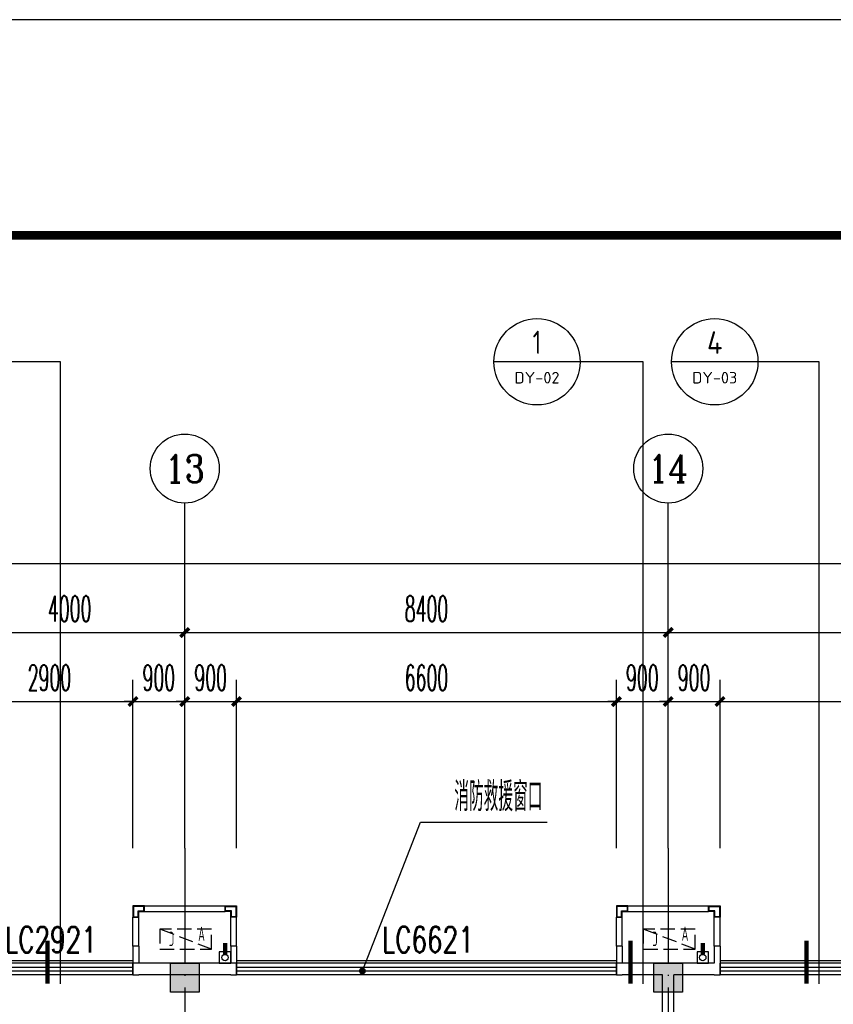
# Model space of a CAD drawing. Extents: x 1779708 to 7299578, y -1121471 to 88434.
# Tile 473 of 656: x 4757449 to 4771585, y -923556 to -906442. Entities that reach past the tile are written whole.
import ezdxf
from ezdxf.enums import TextEntityAlignment as Align

# ---------------------------------------------------------------- set-up
doc = ezdxf.new("R2010")
doc.units = 0
doc.header["$LTSCALE"] = 1000
doc.header["$MEASUREMENT"] = 0
doc.linetypes.add('DASH', pattern=[0.35, 0.25, -0.1])
doc.linetypes.add('DOTE', pattern=[2.42, 2, -0.2, 0.02, -0.2])
doc.layers.get('0').update_dxf_attribs({"linetype": 'CONTINUOUS'})
doc.layers.get('Defpoints').update_dxf_attribs({"linetype": 'CONTINUOUS'})
for name, color, linetype in [('11111111111111111111111111111', 50, 'DASH'), ('AXIS', 3, 'CONTINUOUS'), ('AXIS_TEXT', 7, 'CONTINUOUS'), ('DIM_IDEN', 3, 'CONTINUOUS'), ('DIM_LEAD', 3, 'CONTINUOUS'), ('DIM_污水', 3, 'CONTINUOUS'), ('DOTE', 1, 'DOTE'), ('P_PS_DIM', 1, 'CONTINUOUS'), ('PIPE-雨水', 4, 'CONTINUOUS'), ('PUB_DIM', 3, 'CONTINUOUS'), ('PUB_TEXT', 7, 'CONTINUOUS'), ('PUB_TITLE', 4, 'CONTINUOUS'), ('WALL', 255, 'CONTINUOUS'), ('WINDOW', 2, 'CONTINUOUS'), ('WINDOW_TEXT', 7, 'CONTINUOUS'), ('修改', 6, 'CONTINUOUS'), ('墙柱', 2, 'CONTINUOUS'), ('室外构件', 4, 'CONTINUOUS'), ('看线', 3, 'CONTINUOUS'), ('空调机位表示', 70, 'CONTINUOUS')]:
    doc.layers.add(name, color=color, linetype=linetype)
doc.styles.add('_TCH_AXIS', font='COMPLEX', dxfattribs={"bigfont": 'GBCBIG'})
doc.styles.add('_TCH_DIM', font='SIMPLEX.shx', dxfattribs={"width": 0.7, "bigfont": 'GBCBIG.shx'})
doc.styles.add('_TCH_DIM_T3', font='SIMPLEX.shx', dxfattribs={"width": 0.494118, "bigfont": 'GBCBIG.shx'})
doc.styles.add('_TCH_WINDOW', font='SIMPLEX', dxfattribs={"height": 3.5, "bigfont": 'GBCBIG'})
doc.styles.add('COMPLEX', font='COMPLEX')
doc.styles.get("Standard").update_dxf_attribs({"font": 'GBENOR', "bigfont": 'GBCBIG'})
doc.dimstyles.new('_TCH_ARCH&&150', dxfattribs={"dimtxt": 446.25, "dimasz": 150, "dimexe": 375, "dimexo": 450, "dimgap": 189.375, "dimtad": 1, "dimdec": 0, "dimzin": 0, "dimdsep": 46, "dimtxsty": '_TCH_DIM_T3', "dimblk": 'ARCHTICK', "dimcen": 0.09, "dimdle": 225, "dimclrt": 7, "dimazin": 2, "dimtfac": 1, "dimtdec": 0, "dimtix": 1, "dimtmove": 2, "dimatfit": 3, "dimfxl": 250, "dimtolj": 1, "dimtzin": 0, "dimarcsym": 0})

# ---------------------------------------------------------------- blocks, each defined once
blk = doc.blocks.new('A$C36B43F05')
at = {"layer": 'PUB_TITLE'}
blk.add_lwpolyline([(0, 0), (126150, 0), (126150, 178350), (0, 178350)], close=True, dxfattribs=at)
at = {"layer": 'PUB_TITLE', "const_width": 150}
blk.add_lwpolyline([(1500, 1500), (124650, 1500), (124650, 174600), (1500, 174600)], close=True, dxfattribs=at)
blk = doc.blocks.new('_AXISO')
blk.add_circle((0, 0), 0.5)
at = {"layer": 'AXIS_TEXT', "style": 'COMPLEX', "width": 1.041667}
blk.add_attdef('A', text='', height=0.56, dxfattribs=at).set_placement((-0.25, -0.28), (0.25, -0.28), align=Align.FIT)
blk = doc.blocks.new('_ArchTick')
at = {"color": 0, "linetype": 'ByBlock', "const_width": 0.4}
blk.add_lwpolyline([(-0.5, -0.5), (0.5, 0.5)], dxfattribs=at)
blk = doc.blocks.new('*D6806')
at = {"layer": 'AXIS', "color": 0, "lineweight": -2, "transparency": 16777216}
for p, q in [((9200, 149650), (9200, 154525)), ((84800, 149650), (84800, 154525)), ((8975, 154150), (85025, 154150))]:
    blk.add_line(p, q, dxfattribs=at)
at = {"layer": 'Defpoints', "color": 0, "transparency": 16777216}
for p in [(84800, 154150), (9200, 149200), (84800, 149200)]:
    blk.add_point(p, dxfattribs=at)
at = {"layer": 'AXIS', "color": 0, "lineweight": -2, "transparency": 16777216, "xscale": 150, "yscale": 150, "zscale": 150, "rotation": 180}
blk.add_blockref('_ArchTick', (9200, 154150), dxfattribs=at)
at = {"layer": 'AXIS', "color": 0, "lineweight": -2, "transparency": 16777216, "xscale": 150, "yscale": 150, "zscale": 150}
blk.add_blockref('_ArchTick', (84800, 154150), dxfattribs=at)
at = {"layer": 'AXIS', "color": 7, "transparency": 16777216, "insert": (47000, 154563), "char_height": 446.2, "attachment_point": 5, "style": '_TCH_DIM_T3'}
blk.add_mtext('\\A1;75600', dxfattribs=at)
blk = doc.blocks.new('*D6818')
at = {"layer": 'AXIS', "color": 0, "lineweight": -2, "transparency": 16777216}
for p, q in [((64000, 149650), (64000, 153325)), ((68000, 149650), (68000, 153325)), ((63775, 152950), (68225, 152950))]:
    blk.add_line(p, q, dxfattribs=at)
at = {"layer": 'Defpoints', "color": 0, "transparency": 16777216}
for p in [(68000, 152950), (64000, 149200), (68000, 149200)]:
    blk.add_point(p, dxfattribs=at)
at = {"layer": 'AXIS', "color": 0, "lineweight": -2, "transparency": 16777216, "xscale": 150, "yscale": 150, "zscale": 150, "rotation": 180}
blk.add_blockref('_ArchTick', (64000, 152950), dxfattribs=at)
at = {"layer": 'AXIS', "color": 0, "lineweight": -2, "transparency": 16777216, "xscale": 150, "yscale": 150, "zscale": 150}
blk.add_blockref('_ArchTick', (68000, 152950), dxfattribs=at)
at = {"layer": 'AXIS', "color": 7, "transparency": 16777216, "insert": (66000, 153363), "char_height": 446.2, "attachment_point": 5, "style": '_TCH_DIM_T3'}
blk.add_mtext('\\A1;4000', dxfattribs=at)
blk = doc.blocks.new('*D6819')
at = {"layer": 'AXIS', "color": 0, "lineweight": -2, "transparency": 16777216}
for p, q in [((68000, 149650), (68000, 153325)), ((76400, 149650), (76400, 153325)), ((67775, 152950), (76625, 152950))]:
    blk.add_line(p, q, dxfattribs=at)
at = {"layer": 'Defpoints', "color": 0, "transparency": 16777216}
for p in [(76400, 152950), (68000, 149200), (76400, 149200)]:
    blk.add_point(p, dxfattribs=at)
at = {"layer": 'AXIS', "color": 0, "lineweight": -2, "transparency": 16777216, "xscale": 150, "yscale": 150, "zscale": 150, "rotation": 180}
blk.add_blockref('_ArchTick', (68000, 152950), dxfattribs=at)
at = {"layer": 'AXIS', "color": 0, "lineweight": -2, "transparency": 16777216, "xscale": 150, "yscale": 150, "zscale": 150}
blk.add_blockref('_ArchTick', (76400, 152950), dxfattribs=at)
at = {"layer": 'AXIS', "color": 7, "transparency": 16777216, "insert": (72200, 153363), "char_height": 446.2, "attachment_point": 5, "style": '_TCH_DIM_T3'}
blk.add_mtext('\\A1;8400', dxfattribs=at)
blk = doc.blocks.new('*D6820')
at = {"layer": 'AXIS', "color": 0, "lineweight": -2, "transparency": 16777216}
for p, q in [((76400, 149650), (76400, 153325)), ((84300, 149650), (84300, 153325)), ((76175, 152950), (84525, 152950))]:
    blk.add_line(p, q, dxfattribs=at)
at = {"layer": 'Defpoints', "color": 0, "transparency": 16777216}
for p in [(84300, 152950), (76400, 149200), (84300, 149200)]:
    blk.add_point(p, dxfattribs=at)
at = {"layer": 'AXIS', "color": 0, "lineweight": -2, "transparency": 16777216, "xscale": 150, "yscale": 150, "zscale": 150, "rotation": 180}
blk.add_blockref('_ArchTick', (76400, 152950), dxfattribs=at)
at = {"layer": 'AXIS', "color": 0, "lineweight": -2, "transparency": 16777216, "xscale": 150, "yscale": 150, "zscale": 150}
blk.add_blockref('_ArchTick', (84300, 152950), dxfattribs=at)
at = {"layer": 'AXIS', "color": 7, "transparency": 16777216, "insert": (80350, 153363), "char_height": 446.2, "attachment_point": 5, "style": '_TCH_DIM_T3'}
blk.add_mtext('\\A1;7900', dxfattribs=at)
blk = doc.blocks.new('A$C606A0922')
at = {"layer": '墙柱'}
h = blk.add_hatch(color=256, dxfattribs=at)
h.paths.add_polyline_path([(24950, 87000), (25450, 87000), (25450, 87500), (24950, 87500)])
h.paths.add_polyline_path([(66900, 125200), (67500, 125200), (67500, 124600), (66900, 124600)])
h.paths.add_polyline_path([(16600, 125200), (17100, 125200), (17100, 124700), (16600, 124700)])
h.paths.add_polyline_path([(27130, 122900), (27130, 122600), (26430, 122600), (26430, 122900)])
h.paths.add_polyline_path([(54500, 138000), (55000, 138000), (55000, 137500), (54500, 137500)])
h.paths.add_polyline_path([(16600, 87000), (17100, 87000), (17100, 87500), (16600, 87500)])
h.paths.add_polyline_path([(42000, 96300), (42500, 96300), (42500, 96800), (42000, 96800)])
h.paths.add_polyline_path([(58500, 105100), (59000, 105100), (59000, 105600), (58500, 105600)])
h.paths.add_polyline_path([(13000, 93250), (13500, 93250), (13500, 93750), (13000, 93750)])
h.paths.add_polyline_path([(66700, 100900), (67200, 100900), (67200, 101400), (66700, 101400)])
h.paths.add_polyline_path([(20700, 118600), (21200, 118600), (21200, 118100), (20700, 118100)])
h.paths.add_polyline_path([(20700, 112000), (21200, 112000), (21200, 111500), (20700, 111500)])
h.paths.add_polyline_path([(13000, 106150), (13500, 106150), (13500, 105650), (13000, 105650)])
h.paths.add_polyline_path([(20700, 99800), (21200, 99800), (21200, 100300), (20700, 100300)])
h.paths.add_polyline_path([(13000, 87000), (13500, 87000), (13500, 87500), (13000, 87500)])
h.paths.add_polyline_path([(74900, 125200), (75600, 125200), (75600, 124600), (74900, 124600)])
h.paths.add_polyline_path([(54900, 113500), (54400, 113500), (54400, 113000), (54900, 113000)])
h.paths.add_polyline_path([(74900, 96300), (75600, 96300), (75600, 96800), (74900, 96800)])
h.paths.add_polyline_path([(500, 93250), (1000, 93250), (1000, 93750), (500, 93750)])
h.paths.add_polyline_path([(500, 106150), (1000, 106150), (1000, 105650), (500, 105650)])
h.paths.add_polyline_path([(8400, 125200), (8900, 125200), (8900, 124700), (8400, 124700)])
h.paths.add_polyline_path([(66900, 113600), (67500, 113600), (67500, 113000), (66900, 113000)])
h.paths.add_polyline_path([(74900, 113000), (75600, 113000), (75600, 113600), (74900, 113600)])
h.paths.add_polyline_path([(58500, 113000), (59100, 113000), (59100, 113600), (58500, 113600)])
h.paths.add_polyline_path([(66700, 105100), (67200, 105100), (67200, 105600), (66700, 105600)])
h.paths.add_polyline_path([(54400, 105100), (54900, 105100), (54900, 105600), (54400, 105600)])
h.paths.add_polyline_path([(50150, 125200), (50650, 125200), (50650, 124700), (50150, 124700)])
h.paths.add_polyline_path([(46200, 87000), (46700, 87000), (46700, 87500), (46200, 87500)])
h.paths.add_polyline_path([(42500, 99800), (42000, 99800), (42000, 100300), (42500, 100300)])
h.paths.add_polyline_path([(42500, 87000), (42000, 87000), (42000, 87500), (42500, 87500)])
h.paths.add_polyline_path([(24900, 99800), (25400, 99800), (25400, 100300), (24900, 100300)])
h.paths.add_polyline_path([(20700, 106150), (21200, 106150), (21200, 105650), (20700, 105650)])
h.paths.add_polyline_path([(13000, 100300), (13500, 100300), (13500, 99800), (13000, 99800)])
h.paths.add_polyline_path([(16600, 112000), (17100, 112000), (17100, 111500), (16600, 111500)])
h.paths.add_polyline_path([(8200, 112000), (8700, 112000), (8700, 111500), (8200, 111500)])
h.paths.add_polyline_path([(500, 112000), (1000, 112000), (1000, 111500), (500, 111500)])
h.paths.add_polyline_path([(16600, 118600), (17100, 118600), (17100, 118100), (16600, 118100)])
h.paths.add_polyline_path([(8400, 118700), (8900, 118700), (8900, 118100), (8400, 118100)])
h.paths.add_polyline_path([(74900, 99500), (75600, 99500), (75600, 100000), (74900, 100000)])
h.paths.add_polyline_path([(75100, 87000), (75600, 87000), (75600, 87500), (75100, 87500)])
h.paths.add_polyline_path([(66900, 96200), (67500, 96200), (67500, 96800), (66900, 96800)])
h.paths.add_polyline_path([(66950, 87000), (67450, 87000), (67450, 87500), (66950, 87500)])
h.paths.add_polyline_path([(58500, 96200), (59100, 96200), (59100, 96800), (58500, 96800)])
h.paths.add_polyline_path([(58550, 87000), (59050, 87000), (59050, 87500), (58550, 87500)])
h.paths.add_polyline_path([(50150, 99800), (50650, 99800), (50650, 100300), (50150, 100300)])
h.paths.add_polyline_path([(50150, 96300), (50650, 96300), (50650, 96800), (50150, 96800)])
h.paths.add_polyline_path([(50150, 87000), (50650, 87000), (50650, 87500), (50150, 87500)])
h.paths.add_polyline_path([(33100, 99800), (33600, 99800), (33600, 100300), (33100, 100300)])
h.paths.add_polyline_path([(33100, 96300), (33600, 96300), (33600, 96800), (33100, 96800)])
h.paths.add_polyline_path([(24900, 96300), (25400, 96300), (25400, 96800), (24900, 96800)])
h.paths.add_polyline_path([(500, 99800), (1000, 99800), (1000, 100300), (500, 100300)])
h.paths.add_polyline_path([(16600, 96300), (17100, 96300), (17100, 96800), (16600, 96800)])
h.paths.add_polyline_path([(33100, 87000), (33600, 87000), (33600, 87500), (33100, 87500)])
h.paths.add_polyline_path([(500, 87000), (1000, 87000), (1000, 87500), (500, 87500)])
h.paths.add_polyline_path([(74900, 128700), (75600, 128700), (75600, 128200), (74900, 128200)])
h.paths.add_polyline_path([(74900, 138000), (75600, 138000), (75600, 137500), (74900, 137500)])
h.paths.add_polyline_path([(66950, 128700), (67450, 128700), (67450, 128200), (66950, 128200)])
h.paths.add_polyline_path([(66950, 138000), (67450, 138000), (67450, 137500), (66950, 137500)])
h.paths.add_polyline_path([(58500, 125200), (59100, 125200), (59100, 124600), (58500, 124600)])
h.paths.add_polyline_path([(58550, 128700), (59050, 128700), (59050, 128200), (58550, 128200)])
h.paths.add_polyline_path([(58550, 138000), (59050, 138000), (59050, 137500), (58550, 137500)])
h.paths.add_polyline_path([(50150, 128700), (50650, 128700), (50650, 128200), (50150, 128200)])
h.paths.add_polyline_path([(50150, 138000), (50650, 138000), (50650, 137500), (50150, 137500)])
h.paths.add_polyline_path([(42000, 125200), (42500, 125200), (42500, 124700), (42000, 124700)])
h.paths.add_polyline_path([(42000, 128700), (42500, 128700), (42500, 128200), (42000, 128200)])
h.paths.add_polyline_path([(33100, 125200), (33600, 125200), (33600, 124700), (33100, 124700)])
h.paths.add_polyline_path([(25060, 125200), (25660, 125200), (25660, 124800), (25060, 124800)])
h.paths.add_polyline_path([(33100, 128700), (33600, 128700), (33600, 128200), (33100, 128200)])
h.paths.add_polyline_path([(24950, 128700), (25450, 128700), (25450, 128200), (24950, 128200)])
h.paths.add_polyline_path([(0, 125500), (700, 125500), (700, 125000), (0, 125000)])
h.paths.add_polyline_path([(0, 128700), (700, 128700), (700, 128200), (0, 128200)])
h.paths.add_polyline_path([(8150, 128700), (8650, 128700), (8650, 128200), (8150, 128200)])
h.paths.add_polyline_path([(16550, 128700), (17050, 128700), (17050, 128200), (16550, 128200)])
h.paths.add_polyline_path([(42000, 138000), (42500, 138000), (42500, 137500), (42000, 137500)])
h.paths.add_polyline_path([(33100, 138000), (33600, 138000), (33600, 137500), (33100, 137500)])
h.paths.add_polyline_path([(24950, 138000), (25450, 138000), (25450, 137500), (24950, 137500)])
h.paths.add_polyline_path([(16550, 138000), (17050, 138000), (17050, 137500), (16550, 137500)])
h.paths.add_polyline_path([(8150, 138000), (8650, 138000), (8650, 137500), (8150, 137500)])
h.paths.add_polyline_path([(0, 138000), (500, 138000), (500, 137500), (0, 137500)])
h.paths.add_polyline_path([(24950, 51000), (25450, 51000), (25450, 50500), (24950, 50500)])
h.paths.add_polyline_path([(66900, 12800), (67500, 12800), (67500, 13400), (66900, 13400)])
h.paths.add_polyline_path([(16600, 12800), (17100, 12800), (17100, 13300), (16600, 13300)])
h.paths.add_polyline_path([(27130, 15100), (27130, 15400), (26430, 15400), (26430, 15100)])
h.paths.add_polyline_path([(54500, 0), (55000, 0), (55000, 500), (54500, 500)])
h.paths.add_polyline_path([(16600, 51000), (17100, 51000), (17100, 50500), (16600, 50500)])
h.paths.add_polyline_path([(42000, 41700), (42500, 41700), (42500, 41200), (42000, 41200)])
h.paths.add_polyline_path([(58500, 32900), (59000, 32900), (59000, 32400), (58500, 32400)])
h.paths.add_polyline_path([(13000, 44750), (13500, 44750), (13500, 44250), (13000, 44250)])
h.paths.add_polyline_path([(66700, 37100), (67200, 37100), (67200, 36600), (66700, 36600)])
h.paths.add_polyline_path([(20700, 19400), (21200, 19400), (21200, 19900), (20700, 19900)])
h.paths.add_polyline_path([(20700, 26000), (21200, 26000), (21200, 26500), (20700, 26500)])
h.paths.add_polyline_path([(13000, 31850), (13500, 31850), (13500, 32350), (13000, 32350)])
h.paths.add_polyline_path([(20700, 38200), (21200, 38200), (21200, 37700), (20700, 37700)])
h.paths.add_polyline_path([(13000, 51000), (13500, 51000), (13500, 50500), (13000, 50500)])
h.paths.add_polyline_path([(74900, 12800), (75600, 12800), (75600, 13400), (74900, 13400)])
h.paths.add_polyline_path([(54900, 24500), (54400, 24500), (54400, 25000), (54900, 25000)])
h.paths.add_polyline_path([(74900, 41700), (75600, 41700), (75600, 41200), (74900, 41200)])
h.paths.add_polyline_path([(500, 44750), (1000, 44750), (1000, 44250), (500, 44250)])
h.paths.add_polyline_path([(500, 31850), (1000, 31850), (1000, 32350), (500, 32350)])
h.paths.add_polyline_path([(8400, 12800), (8900, 12800), (8900, 13300), (8400, 13300)])
h.paths.add_polyline_path([(66900, 24400), (67500, 24400), (67500, 25000), (66900, 25000)])
h.paths.add_polyline_path([(74900, 25000), (75600, 25000), (75600, 24400), (74900, 24400)])
h.paths.add_polyline_path([(58500, 25000), (59100, 25000), (59100, 24400), (58500, 24400)])
h.paths.add_polyline_path([(66700, 32900), (67200, 32900), (67200, 32400), (66700, 32400)])
h.paths.add_polyline_path([(54400, 32900), (54900, 32900), (54900, 32400), (54400, 32400)])
h.paths.add_polyline_path([(50150, 12800), (50650, 12800), (50650, 13300), (50150, 13300)])
h.paths.add_polyline_path([(46200, 51000), (46700, 51000), (46700, 50500), (46200, 50500)])
h.paths.add_polyline_path([(42500, 38200), (42000, 38200), (42000, 37700), (42500, 37700)])
h.paths.add_polyline_path([(42500, 51000), (42000, 51000), (42000, 50500), (42500, 50500)])
h.paths.add_polyline_path([(24900, 38200), (25400, 38200), (25400, 37700), (24900, 37700)])
h.paths.add_polyline_path([(20700, 31850), (21200, 31850), (21200, 32350), (20700, 32350)])
h.paths.add_polyline_path([(13000, 37700), (13500, 37700), (13500, 38200), (13000, 38200)])
h.paths.add_polyline_path([(16600, 26000), (17100, 26000), (17100, 26500), (16600, 26500)])
h.paths.add_polyline_path([(8200, 26000), (8700, 26000), (8700, 26500), (8200, 26500)])
h.paths.add_polyline_path([(500, 26000), (1000, 26000), (1000, 26500), (500, 26500)])
h.paths.add_polyline_path([(16600, 19400), (17100, 19400), (17100, 19900), (16600, 19900)])
h.paths.add_polyline_path([(8400, 19300), (8900, 19300), (8900, 19900), (8400, 19900)])
h.paths.add_polyline_path([(74900, 38500), (75600, 38500), (75600, 38000), (74900, 38000)])
h.paths.add_polyline_path([(75100, 51000), (75600, 51000), (75600, 50500), (75100, 50500)])
h.paths.add_polyline_path([(66900, 41800), (67500, 41800), (67500, 41200), (66900, 41200)])
h.paths.add_polyline_path([(66950, 51000), (67450, 51000), (67450, 50500), (66950, 50500)])
h.paths.add_polyline_path([(58500, 41800), (59100, 41800), (59100, 41200), (58500, 41200)])
h.paths.add_polyline_path([(58550, 51000), (59050, 51000), (59050, 50500), (58550, 50500)])
h.paths.add_polyline_path([(50150, 38200), (50650, 38200), (50650, 37700), (50150, 37700)])
h.paths.add_polyline_path([(50150, 41700), (50650, 41700), (50650, 41200), (50150, 41200)])
h.paths.add_polyline_path([(50150, 51000), (50650, 51000), (50650, 50500), (50150, 50500)])
h.paths.add_polyline_path([(33100, 38200), (33600, 38200), (33600, 37700), (33100, 37700)])
h.paths.add_polyline_path([(33100, 41700), (33600, 41700), (33600, 41200), (33100, 41200)])
h.paths.add_polyline_path([(24900, 41700), (25400, 41700), (25400, 41200), (24900, 41200)])
h.paths.add_polyline_path([(500, 38200), (1000, 38200), (1000, 37700), (500, 37700)])
h.paths.add_polyline_path([(16600, 41700), (17100, 41700), (17100, 41200), (16600, 41200)])
h.paths.add_polyline_path([(33100, 51000), (33600, 51000), (33600, 50500), (33100, 50500)])
h.paths.add_polyline_path([(500, 51000), (1000, 51000), (1000, 50500), (500, 50500)])
h.paths.add_polyline_path([(74900, 9300), (75600, 9300), (75600, 9800), (74900, 9800)])
h.paths.add_polyline_path([(74900, 0), (75600, 0), (75600, 500), (74900, 500)])
h.paths.add_polyline_path([(66950, 9300), (67450, 9300), (67450, 9800), (66950, 9800)])
h.paths.add_polyline_path([(66950, 0), (67450, 0), (67450, 500), (66950, 500)])
h.paths.add_polyline_path([(58500, 12800), (59100, 12800), (59100, 13400), (58500, 13400)])
h.paths.add_polyline_path([(58550, 9300), (59050, 9300), (59050, 9800), (58550, 9800)])
h.paths.add_polyline_path([(58550, 0), (59050, 0), (59050, 500), (58550, 500)])
h.paths.add_polyline_path([(50150, 9300), (50650, 9300), (50650, 9800), (50150, 9800)])
h.paths.add_polyline_path([(50150, 0), (50650, 0), (50650, 500), (50150, 500)])
h.paths.add_polyline_path([(42000, 12800), (42500, 12800), (42500, 13300), (42000, 13300)])
h.paths.add_polyline_path([(42000, 9300), (42500, 9300), (42500, 9800), (42000, 9800)])
h.paths.add_polyline_path([(33100, 12800), (33600, 12800), (33600, 13300), (33100, 13300)])
h.paths.add_polyline_path([(25060, 12800), (25660, 12800), (25660, 13200), (25060, 13200)])
h.paths.add_polyline_path([(33100, 9300), (33600, 9300), (33600, 9800), (33100, 9800)])
h.paths.add_polyline_path([(24950, 9300), (25450, 9300), (25450, 9800), (24950, 9800)])
h.paths.add_polyline_path([(0, 12500), (700, 12500), (700, 13000), (0, 13000)])
h.paths.add_polyline_path([(0, 9300), (700, 9300), (700, 9800), (0, 9800)])
h.paths.add_polyline_path([(8150, 9300), (8650, 9300), (8650, 9800), (8150, 9800)])
h.paths.add_polyline_path([(16550, 9300), (17050, 9300), (17050, 9800), (16550, 9800)])
h.paths.add_polyline_path([(42000, 0), (42500, 0), (42500, 500), (42000, 500)])
h.paths.add_polyline_path([(33100, 0), (33600, 0), (33600, 500), (33100, 500)])
h.paths.add_polyline_path([(24950, 0), (25450, 0), (25450, 500), (24950, 500)])
h.paths.add_polyline_path([(16550, 0), (17050, 0), (17050, 500), (16550, 500)])
h.paths.add_polyline_path([(8150, 0), (8650, 0), (8650, 500), (8150, 500)])
h.paths.add_polyline_path([(0, 0), (500, 0), (500, 500), (0, 500)])
for points in [[(58550, 138000), (59050, 138000), (59050, 137500), (58550, 137500)], [(66950, 138000), (67450, 138000), (67450, 137500), (66950, 137500)]]:
    blk.add_lwpolyline(points, close=True, dxfattribs=at)
blk = doc.blocks.new('A$C46E9187A')
at = {"layer": '空调机位表示', "linetype": 'DASH'}
blk.add_lwpolyline([(0, 0), (0, 350), (900, 350), (900, 0)], close=True, dxfattribs=at)
blk.add_lwpolyline([(0, 0), (900, 350)], dxfattribs=at)
at = {"layer": '空调机位表示', "width": 0.6}
for s, p in [('A', (118, 145)), ('C', (651, 55))]:
    blk.add_text(s, height=250, dxfattribs=at).set_placement(p)
blk = doc.blocks.new('a1')
at = {"layer": '11111111111111111111111111111'}
for p, q in [((59122, 49136), (59122, 48936)), ((59322, 49136), (59122, 49136)), ((59322, 48936), (59322, 49136)), ((59122, 48936), (59322, 48936))]:
    blk.add_line(p, q, dxfattribs=at)
blk = doc.blocks.new('$WINLIB2D$00000001')
at = {"color": 0}
for points in [[(-0.5, 0.5), (-0.5, -0.5)], [(-0.5, 0.5), (0.5, 0.5)], [(0.5, -0.5), (0.5, 0.5)], [(0.5, 0.1667), (-0.5, 0.1667)], [(0.5, -0.1667), (-0.5, -0.1667)], [(-0.5, -0.5), (0.5, -0.5)]]:
    blk.add_lwpolyline(points, dxfattribs=at)
blk = doc.blocks.new('*D5481')
at = {"layer": 'Defpoints', "color": 0, "transparency": 16777216}
for p in [(4775817, -918293), (4769617, -921293), (4775817, -921293)]:
    blk.add_point(p, dxfattribs=at)
at = {"layer": 'PUB_DIM', "color": 0, "lineweight": -2, "transparency": 16777216}
for p, q in [((4769617, -920843), (4769617, -917918)), ((4775817, -920843), (4775817, -917918)), ((4769392, -918293), (4776042, -918293))]:
    blk.add_line(p, q, dxfattribs=at)
at = {"layer": 'PUB_DIM', "color": 0, "lineweight": -2, "transparency": 16777216, "xscale": 150, "yscale": 150, "zscale": 150, "rotation": 180}
blk.add_blockref('_ArchTick', (4769617, -918293), dxfattribs=at)
at = {"layer": 'PUB_DIM', "color": 0, "lineweight": -2, "transparency": 16777216, "xscale": 150, "yscale": 150, "zscale": 150}
blk.add_blockref('_ArchTick', (4775817, -918293), dxfattribs=at)
at = {"layer": 'PUB_DIM', "color": 7, "transparency": 16777216, "insert": (4772717, -917881), "char_height": 446.2, "attachment_point": 5, "style": '_TCH_DIM_T3'}
blk.add_mtext('\\A1;6200', dxfattribs=at)
blk = doc.blocks.new('*D5482')
at = {"layer": 'Defpoints', "color": 0, "transparency": 16777216}
for p in [(4769617, -918293), (4768717, -921293), (4769617, -921293)]:
    blk.add_point(p, dxfattribs=at)
at = {"layer": 'PUB_DIM', "color": 0, "lineweight": -2, "transparency": 16777216}
for p, q in [((4768717, -920843), (4768717, -917918)), ((4769617, -920843), (4769617, -917918)), ((4768717, -918293), (4768567, -918293)), ((4768717, -918293), (4769617, -918293)), ((4769617, -918293), (4769767, -918293))]:
    blk.add_line(p, q, dxfattribs=at)
at = {"layer": 'PUB_DIM', "color": 0, "lineweight": -2, "transparency": 16777216, "xscale": 150, "yscale": 150, "zscale": 150}
blk.add_blockref('_ArchTick', (4768717, -918293), dxfattribs=at)
at = {"layer": 'PUB_DIM', "color": 0, "lineweight": -2, "transparency": 16777216, "xscale": 150, "yscale": 150, "zscale": 150, "rotation": 180}
blk.add_blockref('_ArchTick', (4769617, -918293), dxfattribs=at)
at = {"layer": 'PUB_DIM', "color": 7, "transparency": 16777216, "insert": (4769167, -917881), "char_height": 446.2, "attachment_point": 5, "style": '_TCH_DIM_T3'}
blk.add_mtext('\\A1;900', dxfattribs=at)
blk = doc.blocks.new('*D5483')
at = {"layer": 'Defpoints', "color": 0, "transparency": 16777216}
for p in [(4768717, -918293), (4767817, -921293), (4768717, -921293)]:
    blk.add_point(p, dxfattribs=at)
at = {"layer": 'PUB_DIM', "color": 0, "lineweight": -2, "transparency": 16777216}
for p, q in [((4767817, -920843), (4767817, -917918)), ((4768717, -920843), (4768717, -917918)), ((4767817, -918293), (4767667, -918293)), ((4767817, -918293), (4768717, -918293)), ((4768717, -918293), (4768867, -918293))]:
    blk.add_line(p, q, dxfattribs=at)
at = {"layer": 'PUB_DIM', "color": 0, "lineweight": -2, "transparency": 16777216, "xscale": 150, "yscale": 150, "zscale": 150}
blk.add_blockref('_ArchTick', (4767817, -918293), dxfattribs=at)
at = {"layer": 'PUB_DIM', "color": 0, "lineweight": -2, "transparency": 16777216, "xscale": 150, "yscale": 150, "zscale": 150, "rotation": 180}
blk.add_blockref('_ArchTick', (4768717, -918293), dxfattribs=at)
at = {"layer": 'PUB_DIM', "color": 7, "transparency": 16777216, "insert": (4768267, -917881), "char_height": 446.2, "attachment_point": 5, "style": '_TCH_DIM_T3'}
blk.add_mtext('\\A1;900', dxfattribs=at)
blk = doc.blocks.new('*D5484')
at = {"layer": 'Defpoints', "color": 0, "transparency": 16777216}
for p in [(4767817, -918293), (4761217, -921293), (4767817, -921293)]:
    blk.add_point(p, dxfattribs=at)
at = {"layer": 'PUB_DIM', "color": 0, "lineweight": -2, "transparency": 16777216}
for p, q in [((4761217, -920843), (4761217, -917918)), ((4767817, -920843), (4767817, -917918)), ((4760992, -918293), (4768042, -918293))]:
    blk.add_line(p, q, dxfattribs=at)
at = {"layer": 'PUB_DIM', "color": 0, "lineweight": -2, "transparency": 16777216, "xscale": 150, "yscale": 150, "zscale": 150, "rotation": 180}
blk.add_blockref('_ArchTick', (4761217, -918293), dxfattribs=at)
at = {"layer": 'PUB_DIM', "color": 0, "lineweight": -2, "transparency": 16777216, "xscale": 150, "yscale": 150, "zscale": 150}
blk.add_blockref('_ArchTick', (4767817, -918293), dxfattribs=at)
at = {"layer": 'PUB_DIM', "color": 7, "transparency": 16777216, "insert": (4764517, -917881), "char_height": 446.2, "attachment_point": 5, "style": '_TCH_DIM_T3'}
blk.add_mtext('\\A1;6600', dxfattribs=at)
blk = doc.blocks.new('*D5485')
at = {"layer": 'Defpoints', "color": 0, "transparency": 16777216}
for p in [(4761217, -918293), (4760317, -921293), (4761217, -921293)]:
    blk.add_point(p, dxfattribs=at)
at = {"layer": 'PUB_DIM', "color": 0, "lineweight": -2, "transparency": 16777216}
for p, q in [((4760317, -920843), (4760317, -917918)), ((4761217, -920843), (4761217, -917918)), ((4760317, -918293), (4760167, -918293)), ((4760317, -918293), (4761217, -918293)), ((4761217, -918293), (4761367, -918293))]:
    blk.add_line(p, q, dxfattribs=at)
at = {"layer": 'PUB_DIM', "color": 0, "lineweight": -2, "transparency": 16777216, "xscale": 150, "yscale": 150, "zscale": 150}
blk.add_blockref('_ArchTick', (4760317, -918293), dxfattribs=at)
at = {"layer": 'PUB_DIM', "color": 0, "lineweight": -2, "transparency": 16777216, "xscale": 150, "yscale": 150, "zscale": 150, "rotation": 180}
blk.add_blockref('_ArchTick', (4761217, -918293), dxfattribs=at)
at = {"layer": 'PUB_DIM', "color": 7, "transparency": 16777216, "insert": (4760767, -917881), "char_height": 446.2, "attachment_point": 5, "style": '_TCH_DIM_T3'}
blk.add_mtext('\\A1;900', dxfattribs=at)
blk = doc.blocks.new('*D5486')
at = {"layer": 'Defpoints', "color": 0, "transparency": 16777216}
for p in [(4760317, -918293), (4759417, -921293), (4760317, -921293)]:
    blk.add_point(p, dxfattribs=at)
at = {"layer": 'PUB_DIM', "color": 0, "lineweight": -2, "transparency": 16777216}
for p, q in [((4759417, -920843), (4759417, -917918)), ((4760317, -920843), (4760317, -917918)), ((4759417, -918293), (4759267, -918293)), ((4759417, -918293), (4760317, -918293)), ((4760317, -918293), (4760467, -918293))]:
    blk.add_line(p, q, dxfattribs=at)
at = {"layer": 'PUB_DIM', "color": 0, "lineweight": -2, "transparency": 16777216, "xscale": 150, "yscale": 150, "zscale": 150}
blk.add_blockref('_ArchTick', (4759417, -918293), dxfattribs=at)
at = {"layer": 'PUB_DIM', "color": 0, "lineweight": -2, "transparency": 16777216, "xscale": 150, "yscale": 150, "zscale": 150, "rotation": 180}
blk.add_blockref('_ArchTick', (4760317, -918293), dxfattribs=at)
at = {"layer": 'PUB_DIM', "color": 7, "transparency": 16777216, "insert": (4759867, -917881), "char_height": 446.2, "attachment_point": 5, "style": '_TCH_DIM_T3'}
blk.add_mtext('\\A1;900', dxfattribs=at)
blk = doc.blocks.new('*D5487')
at = {"layer": 'Defpoints', "color": 0, "transparency": 16777216}
for p in [(4759417, -918293), (4756517, -921293), (4759417, -921293)]:
    blk.add_point(p, dxfattribs=at)
at = {"layer": 'PUB_DIM', "color": 0, "lineweight": -2, "transparency": 16777216}
for p, q in [((4756517, -920843), (4756517, -917918)), ((4759417, -920843), (4759417, -917918)), ((4756292, -918293), (4759642, -918293))]:
    blk.add_line(p, q, dxfattribs=at)
at = {"layer": 'PUB_DIM', "color": 0, "lineweight": -2, "transparency": 16777216, "xscale": 150, "yscale": 150, "zscale": 150, "rotation": 180}
blk.add_blockref('_ArchTick', (4756517, -918293), dxfattribs=at)
at = {"layer": 'PUB_DIM', "color": 0, "lineweight": -2, "transparency": 16777216, "xscale": 150, "yscale": 150, "zscale": 150}
blk.add_blockref('_ArchTick', (4759417, -918293), dxfattribs=at)
at = {"layer": 'PUB_DIM', "color": 7, "transparency": 16777216, "insert": (4757967, -917881), "char_height": 446.2, "attachment_point": 5, "style": '_TCH_DIM_T3'}
blk.add_mtext('\\A1;2900', dxfattribs=at)
blk = doc.blocks.new('A$C159220C3')
at = {"layer": 'AXIS'}
for p, q in [((68000, 149200), (68000, 155200)), ((76400, 149200), (76400, 155200))]:
    blk.add_line(p, q, dxfattribs=at)
at = {"layer": 'DOTE'}
for p, q in [((68000, 149200), (68000, 7200)), ((76400, 149200), (76400, 7200)), ((86800, 147200), (7200, 147200))]:
    blk.add_line(p, q, dxfattribs=at)
at = {"layer": 'AXIS'}
ref = blk.add_blockref('_AXISO', (68000, 155800), dxfattribs=dict(at, xscale=1200, yscale=1200, zscale=1200))
ref.add_attrib('A', '13', dxfattribs={"layer": 'AXIS_TEXT', "height": 481.71, "style": '_TCH_AXIS', "width": 1.034483}).set_placement((67655.9, 155559.1), (68344.1, 155559.1), align=Align.FIT)
ref = blk.add_blockref('_AXISO', (76400, 155800), dxfattribs=dict(at, xscale=1200, yscale=1200, zscale=1200))
ref.add_attrib('A', '14', dxfattribs={"layer": 'AXIS_TEXT', "height": 471.11, "style": '_TCH_AXIS'}).set_placement((76052.3, 155564.4), (76747.7, 155564.4), align=Align.FIT)
for p1, p2, distance, picture, middle in [((9200, 149200), (84800, 149200), 4950, '*D6806', (47000, 154562.5)), ((64000, 149200), (68000, 149200), 3750, '*D6818', (66000, 153362.5)), ((68000, 149200), (76400, 149200), 3750, '*D6819', (72200, 153362.5)), ((76400, 149200), (84300, 149200), 3750, '*D6820', (80350, 153362.5))]:
    dim = blk.add_aligned_dim(p1=p1, p2=p2, distance=distance, dimstyle='_TCH_ARCH&&150', dxfattribs=at)
    dim.commit()
    dim.dimension.update_dxf_attribs({"geometry": picture, "text_midpoint": middle})

msp = doc.modelspace()

# ---------------------------------------------------------------- linework, layer by layer
at = {"layer": 'DIM_IDEN'}
for p, q in [((4758156, -912388.6), (4757058.4, -912388.6)), ((4758156, -923198.5), (4758156, -912388.6)), ((4767186.9, -912388.6), (4765686.9, -912388.6)), ((4768284.5, -912388.6), (4767186.9, -912388.6)), ((4768284.5, -923198.5), (4768284.5, -912388.6)), ((4770275.2, -912388.6), (4768775.2, -912388.6)), ((4771342.4, -912388.6), (4770275.2, -912388.6)), ((4771342.4, -923198.5), (4771342.4, -912388.6))]:
    msp.add_line(p, q, dxfattribs=at)
at = {"layer": 'DIM_IDEN', "const_width": 75}
for points in [[(4757931, -923198.5), (4757931, -922448.5)], [(4768059.5, -923198.5), (4768059.5, -922448.5)], [(4771117.4, -923198.5), (4771117.4, -922448.5)]]:
    msp.add_lwpolyline(points, dxfattribs=at)
at = {"layer": 'DIM_IDEN'}
for centre in [(4766436.9, -912388.6), (4769525.2, -912388.6)]:
    msp.add_circle(centre, 750, dxfattribs=at)
at = {"layer": 'DIM_LEAD'}
for p, q in [((4763404.1, -922976.6), (4764413.1, -920389.4)), ((4764413.1, -920389.4), (4766615.8, -920389.4))]:
    msp.add_line(p, q, dxfattribs=at)
at = {"layer": 'DIM_LEAD', "const_width": 60}
msp.add_lwpolyline([(4763393.2, -923004.6, 1), (4763415, -922948.7, 1)], format="xyb", close=True, dxfattribs=at)
at = {"layer": 'DIM_污水', "color": 7}
for centre in [(4761017.1, -922743.3), (4769317.1, -922743.3)]:
    msp.add_circle(centre, 55, dxfattribs=at)
at = {"layer": 'PIPE-雨水', "const_width": 75}
for points in [[(4761017.1, -922688.3), (4761017.1, -922488.3)], [(4769317.1, -922688.3), (4769317.1, -922488.3)]]:
    msp.add_lwpolyline(points, dxfattribs=at)
at = {"layer": 'WALL'}
for p, q in [((4759417.1, -922543.3), (4759417.1, -922843.3)), ((4759517.1, -922543.3), (4759417.1, -922543.3)), ((4759517.1, -922543.3), (4759517.1, -922843.3)), ((4761117.1, -922543.3), (4761117.1, -922843.3)), ((4761217.1, -922543.3), (4761117.1, -922543.3)), ((4761217.1, -922543.3), (4761217.1, -922843.3)), ((4767817.1, -922543.3), (4767817.1, -922843.3)), ((4767917.1, -922543.3), (4767817.1, -922543.3)), ((4767917.1, -922543.3), (4767917.1, -922843.3)), ((4769517.1, -922543.3), (4769517.1, -922843.3)), ((4769617.1, -922543.3), (4769517.1, -922543.3)), ((4769617.1, -922543.3), (4769617.1, -922843.3)), ((4759417.1, -922843.3), (4759417.1, -923043.3)), ((4761117.1, -922843.3), (4759517.1, -922843.3)), ((4761217.1, -923043.3), (4761217.1, -922843.3)), ((4767817.1, -922843.3), (4767817.1, -923043.3)), ((4768717.1, -922843.3), (4767917.1, -922843.3)), ((4769517.1, -922843.3), (4768717.1, -922843.3)), ((4769617.1, -923043.3), (4769617.1, -922843.3)), ((4759417.1, -923043.3), (4759517.1, -923043.3)), ((4761117.1, -923043.3), (4759517.1, -923043.3)), ((4761117.1, -923043.3), (4761217.1, -923043.3)), ((4767817.1, -923043.3), (4767917.1, -923043.3)), ((4768617.1, -923043.3), (4767917.1, -923043.3)), ((4768617.1, -931943.3), (4768617.1, -923043.3)), ((4769517.1, -923043.3), (4768817.1, -923043.3)), ((4768817.1, -932043.3), (4768817.1, -923043.3)), ((4769517.1, -923043.3), (4769617.1, -923043.3))]:
    msp.add_line(p, q, dxfattribs=at)
at = {"layer": '室外构件'}
for points in [[(4759517.1, -922043.3), (4759517.1, -921943.3), (4759617.1, -921943.3), (4759617.1, -921843.3), (4759417.1, -921843.3), (4759417.1, -922043.3)], [(4759507.1, -922033.3), (4759507.1, -921933.3), (4759607.1, -921933.3), (4759607.1, -921853.3), (4759427.1, -921853.3), (4759427.1, -922033.3)], [(4761117.1, -922043.3), (4761117.1, -921943.3), (4761017.1, -921943.3), (4761017.1, -921843.3), (4761217.1, -921843.3), (4761217.1, -922043.3)], [(4761127.1, -922033.3), (4761127.1, -921933.3), (4761027.1, -921933.3), (4761027.1, -921853.3), (4761207.1, -921853.3), (4761207.1, -922033.3)], [(4767917.1, -922043.3), (4767917.1, -921943.3), (4768017.1, -921943.3), (4768017.1, -921843.3), (4767817.1, -921843.3), (4767817.1, -922043.3)], [(4767907.1, -922033.3), (4767907.1, -921933.3), (4768007.1, -921933.3), (4768007.1, -921853.3), (4767827.1, -921853.3), (4767827.1, -922033.3)], [(4769517.1, -922043.3), (4769517.1, -921943.3), (4769417.1, -921943.3), (4769417.1, -921843.3), (4769617.1, -921843.3), (4769617.1, -922043.3)], [(4769527.1, -922033.3), (4769527.1, -921933.3), (4769427.1, -921933.3), (4769427.1, -921853.3), (4769607.1, -921853.3), (4769607.1, -922033.3)]]:
    msp.add_lwpolyline(points, close=True, dxfattribs=at)
for points in [[(4759617.1, -921843.3), (4761017.1, -921843.3)], [(4768017.1, -921843.3), (4769417.1, -921843.3)], [(4759417.1, -922543.3), (4759417.1, -922043.3)], [(4759517.1, -922543.3), (4759517.1, -922043.3)], [(4759617.1, -921943.3), (4761017.1, -921943.3)], [(4761117.1, -922543.3), (4761117.1, -922043.3)], [(4761217.1, -922543.3), (4761217.1, -922043.3)], [(4767817.1, -922543.3), (4767817.1, -922043.3)], [(4767917.1, -922543.3), (4767917.1, -922043.3)], [(4768017.1, -921943.3), (4769417.1, -921943.3)], [(4769517.1, -922543.3), (4769517.1, -922043.3)], [(4769617.1, -922543.3), (4769617.1, -922043.3)]]:
    msp.add_lwpolyline(points, dxfattribs=at)
at = {"layer": '看线', "color": 190}
for p, q in [((4752817.1, -922793.3), (4759417.1, -922793.3)), ((4761217.1, -922793.3), (4767817.1, -922793.3)), ((4769617.1, -922793.3), (4775817.1, -922793.3))]:
    msp.add_line(p, q, dxfattribs=at)

# ---------------------------------------------------------------- block references
at = {"layer": 'P_PS_DIM', "color": 7}
for p in [(4701795.1, -971778.9), (4710095.1, -971778.9)]:
    msp.add_blockref('a1', p, dxfattribs=at)
at = {"layer": 'WINDOW'}
ref = msp.add_blockref('$WINLIB2D$00000001', (4757967.1, -922943.3), dxfattribs=dict(at, xscale=2900, yscale=200, zscale=2900, rotation=180))
ref.add_attrib('A', 'LC2921', (4757194.6, -922653.9), dxfattribs={"layer": 'WINDOW_TEXT', "height": 446.25, "style": '_TCH_WINDOW', "width": 0.705882})
ref = msp.add_blockref('$WINLIB2D$00000001', (4764517.1, -922943.3), dxfattribs=dict(at, xscale=6600, yscale=200, zscale=6600, rotation=180))
ref.add_attrib('A', 'LC6621', (4763744.6, -922653.9), dxfattribs={"layer": 'WINDOW_TEXT', "height": 446.25, "style": '_TCH_WINDOW', "width": 0.705882})
ref = msp.add_blockref('$WINLIB2D$00000001', (4772717.1, -922943.3), dxfattribs=dict(at, xscale=6200, yscale=200, zscale=6200, rotation=180))
ref.add_attrib('A', 'LC6221', (4771944.6, -922653.9), dxfattribs={"layer": 'WINDOW_TEXT', "height": 446.25, "style": '_TCH_WINDOW', "width": 0.705882})
at = {"layer": '修改'}
for name, p in [('A$C36B43F05', (4678684.8, -1084792.1)), ('A$C159220C3', (4692317.1, -1070043.3)), ('A$C606A0922', (4701517.1, -1060843.3))]:
    msp.add_blockref(name, p, dxfattribs=at)
at = {"layer": '空调机位表示', "linetype": 'DASH', "xscale": -1}
for p in [(4760784.5, -922598.5), (4769184.5, -922598.5)]:
    msp.add_blockref('A$C46E9187A', p, dxfattribs=at)

# ---------------------------------------------------------------- texts
at = {"layer": 'PUB_TEXT', "color": 7}
for s, height, width, p, p2 in [('1', 403.5, 0.995924, (4766362.8, -912251.5), (4766510.9, -912251.5)), ('DY-02', 201.87, 1.026321, (4766045.5, -912765.6), (4766828.3, -912765.6)), ('DY-03', 201.97, 1.022865, (4769133.9, -912765.7), (4769916.5, -912765.7))]:
    msp.add_text(s, height=height, dxfattribs=dict(at, width=width)).set_placement(p, p2, align=Align.FIT)
msp.add_text('4', height=390.3, dxfattribs=at).set_placement((4769390.2, -912249.6), (4769660.2, -912249.6), align=Align.FIT)
at = {"layer": 'PUB_TEXT', "color": 7, "style": '_TCH_DIM', "width": 0.7}
msp.add_text('消防救援窗口', height=506.38, dxfattribs=at).set_placement((4765000.1, -920198.4))

# ---------------------------------------------------------------- dimensions: what is measured, and where the dimension line sits
at = {"layer": 'PUB_DIM'}
for p1, p2, picture, middle in [((4756517.1, -921293.3), (4759417.1, -921293.3), '*D5487', (4757967.1, -917880.8)), ((4759417.1, -921293.3), (4760317.1, -921293.3), '*D5486', (4759867.1, -917880.8)), ((4760317.1, -921293.3), (4761217.1, -921293.3), '*D5485', (4760767.1, -917880.8)), ((4761217.1, -921293.3), (4767817.1, -921293.3), '*D5484', (4764517.1, -917880.8)), ((4767817.1, -921293.3), (4768717.1, -921293.3), '*D5483', (4768267.1, -917880.8)), ((4768717.1, -921293.3), (4769617.1, -921293.3), '*D5482', (4769167.1, -917880.8)), ((4769617.1, -921293.3), (4775817.1, -921293.3), '*D5481', (4772717.1, -917880.8))]:
    dim = msp.add_aligned_dim(p1=p1, p2=p2, distance=3000, dimstyle='_TCH_ARCH&&150', dxfattribs=at)
    dim.commit()
    dim.dimension.update_dxf_attribs({"geometry": picture, "text_midpoint": middle})

doc.saveas('drawing.dxf')
